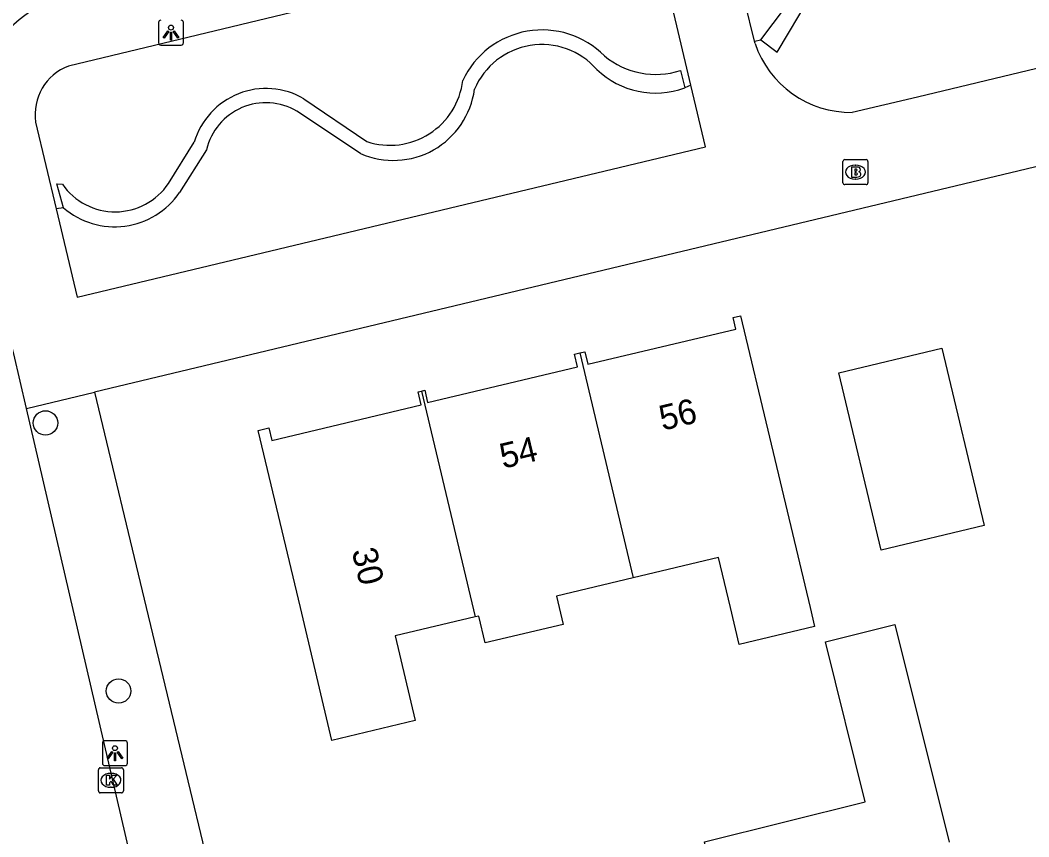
# Model space of a CAD drawing. Extents: x 162082 to 163393, y 388091 to 388632.
# Drawn here: x 163039.74 to 163080.1, y 388240.83 to 388273.52 of the extents above; entities that cross this region are included whole.
import ezdxf

# ---------------------------------------------------------------- set-up
doc = ezdxf.new("R2010")
doc.units = 0
for name, color, linetype in [('IMGEO_Boom', 7, 'Continuous'), ('IMGEO_Brandkraan', 7, 'Continuous'), ('IMGEO_Groenvoorziening', 7, 'Continuous'), ('IMGEO_Haag', 7, 'Continuous'), ('IMGEO_Kolk', 7, 'Continuous'), ('IMGEO_Lichtpunt', 7, 'Continuous'), ('IMGEO_Pand', 7, 'Continuous'), ('IMGEO_Pand_nummerreeks', 7, 'Continuous'), ('IMGEO_Rijbaan_lokaal_gesloten', 7, 'Continuous'), ('IMGEO_Rijbaan_lokaal_open', 7, 'Continuous'), ('IMGEO_Voetpad_open', 7, 'Continuous')]:
    doc.layers.add(name, color=color, linetype=linetype)

msp = doc.modelspace()

# ---------------------------------------------------------------- linework, layer by layer
at = {"layer": 'IMGEO_Boom'}
for centre in [(163040.753, 388257.392), (163043.676, 388246.662)]:
    msp.add_circle(centre, 0.489, dxfattribs=at)
at = {"layer": 'IMGEO_Brandkraan'}
for p, q in [((163072.665, 388267.007), (163072.665, 388267.859)), ((163072.74, 388267.933), (163073.592, 388267.933)), ((163073.153, 388267.713), (163073.178, 388267.713)), ((163073.666, 388267.859), (163073.666, 388267.007)), ((163073.592, 388266.933), (163072.74, 388266.933)), ((163073.176, 388267.153), (163073.151, 388267.153))]:
    msp.add_line(p, q, dxfattribs=at)
for points in [[(163072.665, 388267.007), (163072.665, 388267.859)], [(163072.74, 388267.933), (163073.592, 388267.933)], [(163073.013, 388267.633), (163073.013, 388267.233), (163073.226, 388267.233)], [(163073.244, 388267.633), (163073.013, 388267.633)], [(163073.666, 388267.859), (163073.666, 388267.007)], [(163073.192, 388267.552), (163073.138, 388267.552), (163073.138, 388267.476)], [(163073.138, 388267.476), (163073.191, 388267.476)], [(163073.2, 388267.4), (163073.138, 388267.4), (163073.138, 388267.319)], [(163073.138, 388267.319), (163073.2, 388267.319)], [(163073.592, 388266.933), (163072.74, 388266.933)]]:
    msp.add_lwpolyline(points, dxfattribs=at)
for centre, radius, start, end in [((163072.742, 388267.857), 0.0765, 91.552, 178.448), ((163072.742, 388267.857), 0.0765, 91.552, 178.448), ((163073.248, 388267.488), 0.145, 59.4692, 91.5367), ((163073.273, 388267.535), 0.0922, 285.5137, 58.1501), ((163073.59, 388267.857), 0.0765, 1.552, 88.448), ((163073.59, 388267.857), 0.0765, 1.552, 88.448), ((163073.193, 388267.514), 0.0379, 267.8285, 90.9355), ((163073.201, 388267.359), 0.0404, 269.8759, 90.5077), ((163073.232, 388267.484), 0.251, 268.6676, 293.5347), ((163073.278, 388267.343), 0.105, 301.3115, 78.989), ((163072.742, 388267.009), 0.0765, 181.552, 268.448), ((163072.742, 388267.009), 0.0765, 181.552, 268.448), ((163073.59, 388267.009), 0.0765, 271.552, 358.448), ((163073.59, 388267.009), 0.0765, 271.552, 358.448)]:
    msp.add_arc(centre, radius, start, end, dxfattribs=at)
for centre, major_axis, ratio, start_param, end_param in [((163073.152, 388267.433), (-0.387, 0.002), 0.722429, 4.712389, 7.853982), ((163073.177, 388267.433), (-0.39, 0.002), 0.717154, 1.570796, 4.712389)]:
    msp.add_ellipse(centre, major_axis=major_axis, ratio=ratio, start_param=start_param, end_param=end_param, dxfattribs=at)
at = {"layer": 'IMGEO_Groenvoorziening'}
for points in [[(163069.127, 388272.668), (163069.376, 388272.731)], [(163066.582, 388270.914), (163066.332, 388270.809)], [(163041.475, 388266.008), (163041.18, 388265.957)]]:
    msp.add_lwpolyline(points, dxfattribs=at)
at = {"layer": 'IMGEO_Haag'}
for points in [[(163069.376, 388272.731), (163070.856, 388274.702)], [(163069.376, 388272.731), (163070.035, 388272.233), (163071.351, 388274.466)], [(163066.167, 388271.5), (163066.332, 388270.809)], [(163051.095, 388270.368), (163053.616, 388268.653)], [(163053.365, 388268.172), (163050.817, 388269.873)], [(163045.678, 388266.98), (163046.707, 388268.628)], [(163047.194, 388268.33), (163046.121, 388266.614)], [(163041.475, 388266.008), (163041.208, 388266.963), (163041.429, 388266.95)]]:
    msp.add_lwpolyline(points, dxfattribs=at)
for centre, radius, start, end in [((163060.629, 388269.618), 3.506, 44.7247, 155.0087), ((163060.618, 388269.609), 2.929, 41.3265, 157.1313), ((163065.181, 388274.593), 3.247, 230.5896, 287.6743), ((163065.158, 388273.967), 3.369, 226.0085, 290.395), ((163054.532, 388271.446), 2.94, 251.8437, 353.2165), ((163049.579, 388267.789), 2.992, 59.5506, 163.7096), ((163054.671, 388271.177), 3.276, 246.5076, 352.4632), ((163049.575, 388267.765), 2.447, 59.4962, 166.6412), ((163043.543, 388268.415), 2.572, 214.7254, 326.0836), ((163043.526, 388268.394), 3.147, 229.3203, 325.5425)]:
    msp.add_arc(centre, radius, start, end, dxfattribs=at)
at = {"layer": 'IMGEO_Kolk'}
for p, q in [((163042.872, 388242.661), (163042.872, 388243.513)), ((163042.947, 388243.587), (163043.799, 388243.587)), ((163043.873, 388243.513), (163043.873, 388242.661)), ((163043.36, 388243.367), (163043.385, 388243.367)), ((163043.799, 388242.587), (163042.947, 388242.587)), ((163043.383, 388242.807), (163043.358, 388242.807))]:
    msp.add_line(p, q, dxfattribs=at)
for points in [[(163042.872, 388242.661), (163042.872, 388243.513)], [(163042.947, 388243.587), (163043.799, 388243.587)], [(163043.873, 388243.513), (163043.873, 388242.661)], [(163043.193, 388243.287), (163043.316, 388243.287), (163043.316, 388243.136), (163043.446, 388243.287), (163043.61, 388243.287), (163043.464, 388243.136), (163043.617, 388242.887), (163043.465, 388242.887), (163043.38, 388243.051), (163043.316, 388242.984), (163043.316, 388242.887), (163043.193, 388242.887), (163043.193, 388243.287)], [(163043.799, 388242.587), (163042.947, 388242.587)]]:
    msp.add_lwpolyline(points, dxfattribs=at)
for centre, start, end in [((163042.949, 388243.511), 91.552, 178.448), ((163042.949, 388243.511), 91.552, 178.448), ((163043.797, 388243.511), 1.552, 88.448), ((163043.797, 388243.511), 1.552, 88.448), ((163042.949, 388242.663), 181.552, 268.448), ((163042.949, 388242.663), 181.552, 268.448), ((163043.797, 388242.663), 271.552, 358.448), ((163043.797, 388242.663), 271.552, 358.448)]:
    msp.add_arc(centre, 0.0765, start, end, dxfattribs=at)
for centre, major_axis, ratio, start_param, end_param in [((163043.359, 388243.087), (-0.387, 0.002), 0.722429, 4.712389, 7.853982), ((163043.384, 388243.087), (-0.39, 0.002), 0.717154, 1.570796, 4.712389)]:
    msp.add_ellipse(centre, major_axis=major_axis, ratio=ratio, start_param=start_param, end_param=end_param, dxfattribs=at)
at = {"layer": 'IMGEO_Lichtpunt'}
for p, q in [((163045.277, 388273.42), (163045.277, 388272.613)), ((163045.277, 388273.42), (163045.277, 388272.613)), ((163046.273, 388272.613), (163046.273, 388273.42)), ((163046.273, 388272.613), (163046.273, 388273.42)), ((163045.371, 388272.519), (163046.179, 388272.519)), ((163045.371, 388272.519), (163046.179, 388272.519)), ((163043.936, 388244.671), (163043.128, 388244.671)), ((163043.936, 388244.671), (163043.128, 388244.671)), ((163043.034, 388244.576), (163043.034, 388243.769)), ((163043.034, 388244.576), (163043.034, 388243.769)), ((163044.03, 388243.769), (163044.03, 388244.576)), ((163044.03, 388243.769), (163044.03, 388244.576)), ((163043.128, 388243.675), (163043.936, 388243.675)), ((163043.128, 388243.675), (163043.936, 388243.675))]:
    msp.add_line(p, q, dxfattribs=at)
for points in [[(163045.651, 388273.084), (163045.69, 388273.056), (163045.502, 388272.794), (163045.464, 388272.821), (163045.651, 388273.084)], [(163045.753, 388273.036), (163045.8, 388273.036), (163045.8, 388272.714), (163045.753, 388272.714), (163045.753, 388273.036)], [(163045.863, 388273.056), (163045.901, 388273.083), (163046.088, 388272.821), (163046.049, 388272.793), (163045.863, 388273.056)], [(163043.408, 388244.24), (163043.447, 388244.212), (163043.259, 388243.95), (163043.221, 388243.977), (163043.408, 388244.24)], [(163043.51, 388244.192), (163043.557, 388244.192), (163043.557, 388243.87), (163043.51, 388243.87), (163043.51, 388244.192)], [(163043.62, 388244.212), (163043.658, 388244.239), (163043.845, 388243.977), (163043.806, 388243.949), (163043.62, 388244.212)]]:
    msp.add_lwpolyline(points, dxfattribs=at)
for centre in [(163045.776, 388273.218), (163043.533, 388244.374)]:
    msp.add_circle(centre, 0.0994, dxfattribs=at)
for centre, start, end in [((163045.371, 388273.42), 90, 180), ((163045.371, 388273.42), 90, 180), ((163046.179, 388273.42), 0, 90), ((163046.179, 388273.42), 0, 90), ((163045.371, 388272.613), 180, 270), ((163045.371, 388272.613), 180, 270), ((163046.179, 388272.613), 270, 0), ((163046.179, 388272.613), 270, 360), ((163043.128, 388244.576), 90, 180), ((163043.128, 388244.576), 90, 180), ((163043.936, 388244.576), 0, 90), ((163043.936, 388244.576), 0, 90), ((163043.128, 388243.769), 180, 270), ((163043.128, 388243.769), 180, 270), ((163043.936, 388243.769), 270, 0), ((163043.936, 388243.769), 270, 360)]:
    msp.add_arc(centre, 0.0946, start, end, dxfattribs=at)
at = {"layer": 'IMGEO_Pand'}
for points in [[(163062.13, 388260.195), (163062.335, 388260.244), (163062.455, 388259.741), (163068.38, 388261.15), (163068.27, 388261.61), (163068.57, 388261.682), (163069.727, 388256.818), (163071.348, 388250), (163071.527, 388249.247), (163068.514, 388248.53), (163068.165, 388250), (163067.689, 388252), (163064.27, 388251.186)], [(163074.19, 388252.306), (163072.497, 388259.397), (163076.619, 388260.381), (163078.312, 388253.291), (163074.19, 388252.306)], [(163055.798, 388258.671), (163055.928, 388258.702), (163056.045, 388258.209), (163062.045, 388259.636), (163061.924, 388260.146), (163062.13, 388260.195)], [(163062.13, 388260.195), (163064.27, 388251.186)], [(163057.946, 388249.627), (163054.744, 388248.865), (163055.549, 388245.48), (163052.216, 388244.687), (163050.953, 388250), (163049.266, 388257.093), (163049.692, 388257.195), (163049.811, 388256.694), (163055.791, 388258.116), (163055.666, 388258.64), (163055.798, 388258.671)], [(163055.798, 388258.671), (163057.946, 388249.627)], [(163064.27, 388251.186), (163061.196, 388250.455), (163061.304, 388250), (163061.464, 388249.328), (163058.347, 388248.587), (163058.092, 388249.662), (163057.946, 388249.627)], [(163067.696, 388238.317), (163067.121, 388240.629), (163073.556, 388242.23), (163071.965, 388248.627), (163074.745, 388249.319), (163076.912, 388240.609)]]:
    msp.add_lwpolyline(points, dxfattribs=at)
at = {"layer": 'IMGEO_Rijbaan_lokaal_gesloten'}
msp.add_arc((163043.417, 388268.987), 5.865, 103.787, 193.1346, dxfattribs=at)
at = {"layer": 'IMGEO_Rijbaan_lokaal_open'}
for points in [[(163039.991, 388257.973), (163039.484, 388260.157), (163038.988, 388262.079), (163038.045, 388266.167), (163037.952, 388266.575)], [(163044.982, 388236.475), (163039.991, 388257.973)]]:
    msp.add_lwpolyline(points, dxfattribs=at)
at = {"layer": 'IMGEO_Voetpad_open'}
for points in [[(163069.127, 388272.668), (163067.968, 388277.415)], [(163064.037, 388277.065), (163041.676, 388271.679)], [(163066.582, 388270.914), (163066.421, 388271.593), (163065.198, 388276.749)], [(163098.858, 388276.026), (163075.653, 388270.439), (163073.04, 388269.824)], [(163069.147, 388272.584), (163069.127, 388272.668)], [(163041.18, 388265.957), (163042.016, 388262.421), (163067.169, 388268.441), (163066.582, 388270.914)], [(163040.358, 388269.435), (163041.18, 388265.957)], [(163082.833, 388268.229), (163042.708, 388258.625)], [(163039.991, 388257.973), (163042.708, 388258.625)], [(163042.708, 388258.625), (163044.783, 388250), (163048.8, 388233.3)]]:
    msp.add_lwpolyline(points, dxfattribs=at)
for centre, radius, start, end in [((163072.986, 388273.874), 4.05, 198.5691, 270.7603), ((163042.41, 388269.739), 2.075, 110.7283, 188.4165)]:
    msp.add_arc(centre, radius, start, end, dxfattribs=at)

# ---------------------------------------------------------------- texts
at = {"layer": 'IMGEO_Pand_nummerreeks'}
for s, rotation, p in [('56', 13.4094, (163065.446, 388257.079)), ('54', 13.4094, (163059.064, 388255.557)), ('30', 283.3758, (163053.002, 388252.274))]:
    msp.add_text(s, height=1, rotation=rotation, dxfattribs=at).set_placement(p)

doc.saveas('drawing.dxf')
